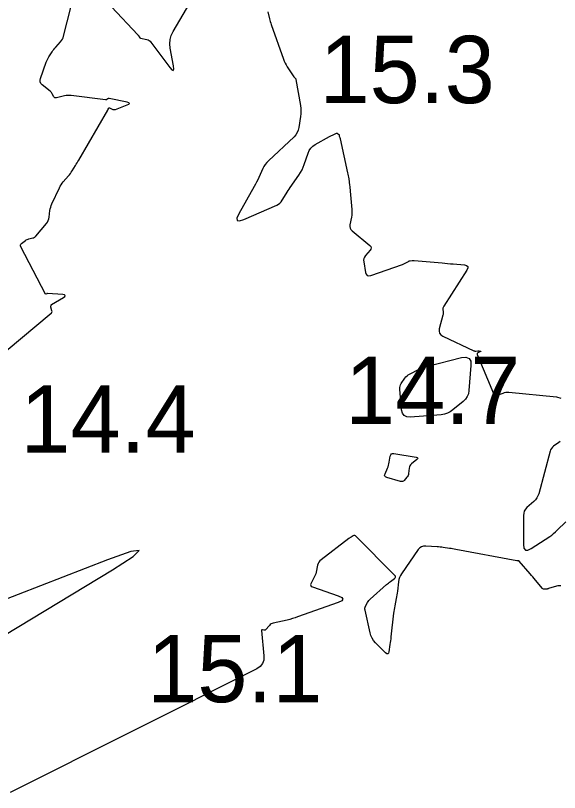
# Model space of a CAD drawing. Extents: x 1023796 to 1112670, y 656573 to 837340.
# Drawn here: x 1101879.9 to 1101920.3, y 687265.3 to 687323 of the extents above; entities that cross this region are included whole.
import ezdxf

# ---------------------------------------------------------------- set-up
doc = ezdxf.new("R2010")
doc.units = 0
doc.layers.add('V-CHAN-CONT-15FT', color=7, linetype='Continuous')
doc.layers.add('V-TOPO-SOUN', color=7, linetype='Continuous')

msp = doc.modelspace()

# ---------------------------------------------------------------- linework, layer by layer
at = {"layer": 'V-CHAN-CONT-15FT'}
for points in [[(1101864.765, 687286.055), (1101882.56, 687300.923), (1101882.595, 687300.96), (1101882.615, 687301.001), (1101882.622, 687301.047), (1101882.615, 687301.096), (1101882.54, 687301.375), (1101882.536, 687301.392), (1101882.534, 687301.409), (1101882.534, 687301.427), (1101882.536, 687301.444), (1101882.547, 687301.514), (1101882.552, 687301.531), (1101882.559, 687301.545), (1101882.57, 687301.557), (1101882.583, 687301.567), (1101883.466, 687302.098), (1101883.577, 687302.18), (1101883.605, 687302.242), (1101883.552, 687302.284), (1101883.416, 687302.308), (1101882.281, 687302.394), (1101882.265, 687302.394), (1101882.25, 687302.391), (1101882.236, 687302.386), (1101882.223, 687302.379), (1101882.17, 687302.344), (1101882.157, 687302.338), (1101882.146, 687302.338), (1101882.137, 687302.344), (1101882.128, 687302.355), (1101880.301, 687305.864), (1101880.275, 687305.936), (1101880.276, 687306.002), (1101880.304, 687306.062), (1101880.358, 687306.115), (1101880.649, 687306.332), (1101880.709, 687306.372), (1101880.772, 687306.405), (1101880.838, 687306.432), (1101880.907, 687306.452), (1101881.189, 687306.518), (1101881.257, 687306.539), (1101881.318, 687306.57), (1101881.374, 687306.612), (1101881.423, 687306.662), (1101882.203, 687307.601), (1101882.276, 687307.703), (1101882.334, 687307.812), (1101882.375, 687307.928), (1101882.401, 687308.051), (1101882.47, 687308.558), (1101882.492, 687308.683), (1101882.523, 687308.805), (1101882.563, 687308.925), (1101882.612, 687309.042), (1101883.168, 687310.236), (1101883.229, 687310.357), (1101883.298, 687310.472), (1101883.375, 687310.582), (1101883.46, 687310.687), (1101883.839, 687311.124), (1101883.914, 687311.214), (1101883.985, 687311.307), (1101884.052, 687311.403), (1101884.116, 687311.502), (1101884.361, 687311.903), (1101884.422, 687312.004), (1101884.483, 687312.104), (1101884.543, 687312.206), (1101884.602, 687312.307), (1101886.759, 687316.017), (1101886.779, 687316.051), (1101886.799, 687316.085), (1101886.838, 687316.153), (1101886.849, 687316.167), (1101886.861, 687316.175), (1101886.876, 687316.177), (1101886.894, 687316.172), (1101887.145, 687316.069), (1101887.193, 687316.054), (1101887.241, 687316.048), (1101887.289, 687316.052), (1101887.338, 687316.066), (1101888.211, 687316.398), (1101888.331, 687316.456), (1101888.369, 687316.508), (1101888.324, 687316.554), (1101888.196, 687316.594), (1101886.87, 687316.88), (1101886.845, 687316.883), (1101886.821, 687316.88), (1101886.798, 687316.872), (1101886.776, 687316.859), (1101886.692, 687316.795), (1101886.67, 687316.781), (1101886.647, 687316.773), (1101886.623, 687316.769), (1101886.598, 687316.77), (1101884.041, 687317.098), (1101883.917, 687317.108), (1101883.794, 687317.107), (1101883.671, 687317.095), (1101883.55, 687317.071), (1101882.942, 687316.923), (1101882.885, 687316.916), (1101882.836, 687316.928), (1101882.795, 687316.956), (1101882.761, 687317.002), (1101882.641, 687317.22), (1101882.609, 687317.273), (1101882.572, 687317.322), (1101882.531, 687317.367), (1101882.485, 687317.408), (1101881.892, 687317.9), (1101881.798, 687318.001), (1101881.745, 687318.114), (1101881.733, 687318.237), (1101881.762, 687318.372), (1101882.187, 687319.572), (1101882.227, 687319.675), (1101882.273, 687319.776), (1101882.325, 687319.874), (1101882.383, 687319.968), (1101882.626, 687320.342), (1101882.688, 687320.434), (1101882.754, 687320.523), (1101882.824, 687320.61), (1101882.898, 687320.693), (1101883.256, 687321.082), (1101883.334, 687321.178), (1101883.398, 687321.281), (1101883.449, 687321.391), (1101883.485, 687321.509), (1101884.009, 687323.637)], [(1101887.044, 687323.675), (1101888.983, 687321.61), (1101889.001, 687321.589), (1101889.019, 687321.567), (1101889.035, 687321.544), (1101889.05, 687321.52), (1101889.107, 687321.423), (1101889.123, 687321.401), (1101889.142, 687321.384), (1101889.164, 687321.371), (1101889.19, 687321.362), (1101889.668, 687321.25), (1101889.753, 687321.222), (1101889.829, 687321.182), (1101889.897, 687321.128), (1101889.955, 687321.062), (1101891.358, 687319.187), (1101891.525, 687318.994), (1101891.628, 687318.95), (1101891.665, 687319.055), (1101891.638, 687319.309), (1101891.399, 687320.622), (1101891.368, 687320.946), (1101891.394, 687321.259), (1101891.478, 687321.561), (1101891.619, 687321.853), (1101892.861, 687323.952)], [(1101898.654, 687323.308), (1101898.772, 687322.797), (1101898.798, 687322.69), (1101898.828, 687322.583), (1101898.86, 687322.478), (1101898.895, 687322.373), (1101899.805, 687319.794), (1101899.862, 687319.648), (1101899.927, 687319.506), (1101900.001, 687319.369), (1101900.084, 687319.237), (1101900.586, 687318.487), (1101900.598, 687318.471), (1101900.61, 687318.455), (1101900.623, 687318.439), (1101900.637, 687318.425), (1101900.692, 687318.366), (1101900.705, 687318.351), (1101900.715, 687318.335), (1101900.722, 687318.317), (1101900.727, 687318.298), (1101901.067, 687316.347), (1101901.094, 687316.145), (1101901.104, 687315.942), (1101901.098, 687315.74), (1101901.075, 687315.537), (1101900.952, 687314.725), (1101900.906, 687314.53), (1101900.831, 687314.35), (1101900.726, 687314.186), (1101900.591, 687314.038), (1101898.689, 687312.251), (1101898.563, 687312.121), (1101898.451, 687311.98), (1101898.354, 687311.829), (1101898.272, 687311.668), (1101897.971, 687311.001), (1101897.893, 687310.836), (1101897.813, 687310.672), (1101897.728, 687310.51), (1101897.64, 687310.35), (1101896.49, 687308.313), (1101896.348, 687307.992), (1101896.364, 687307.815), (1101896.539, 687307.781), (1101896.872, 687307.891), (1101899.313, 687308.966), (1101899.434, 687309.031), (1101899.542, 687309.111), (1101899.635, 687309.207), (1101899.715, 687309.319), (1101900.007, 687309.798), (1101900.081, 687309.917), (1101900.156, 687310.035), (1101900.234, 687310.152), (1101900.313, 687310.267), (1101900.957, 687311.188), (1101901.077, 687311.374), (1101901.183, 687311.568), (1101901.275, 687311.768), (1101901.352, 687311.977), (1101901.632, 687312.826), (1101901.717, 687313.023), (1101901.834, 687313.196), (1101901.981, 687313.342), (1101902.16, 687313.462), (1101903.215, 687314.046), (1101903.27, 687314.076), (1101903.326, 687314.105), (1101903.383, 687314.132), (1101903.441, 687314.157), (1101903.75, 687314.29), (1101903.769, 687314.296), (1101903.788, 687314.297), (1101903.805, 687314.292), (1101903.823, 687314.283), (1101903.902, 687314.228), (1101903.913, 687314.219), (1101903.921, 687314.209), (1101903.926, 687314.198), (1101903.93, 687314.185), (1101903.938, 687314.13), (1101903.941, 687314.117), (1101903.944, 687314.103), (1101903.948, 687314.09), (1101903.953, 687314.077), (1101903.995, 687313.973), (1101904.003, 687313.951), (1101904.01, 687313.929), (1101904.016, 687313.907), (1101904.022, 687313.885), (1101904.572, 687311.367), (1101904.596, 687311.253), (1101904.617, 687311.138), (1101904.636, 687311.023), (1101904.652, 687310.908), (1101904.711, 687310.445), (1101904.725, 687310.33), (1101904.738, 687310.214), (1101904.749, 687310.098), (1101904.76, 687309.982), (1101904.877, 687308.633), (1101904.885, 687308.491), (1101904.882, 687308.349), (1101904.87, 687308.208), (1101904.847, 687308.067), (1101904.738, 687307.505), (1101904.728, 687307.371), (1101904.752, 687307.249), (1101904.811, 687307.14), (1101904.904, 687307.042), (1101906.21, 687305.966), (1101906.288, 687305.88), (1101906.319, 687305.791), (1101906.303, 687305.698), (1101906.24, 687305.601), (1101905.894, 687305.207), (1101905.821, 687305.104), (1101905.775, 687304.994), (1101905.757, 687304.876), (1101905.765, 687304.751), (1101905.9, 687303.965), (1101905.947, 687303.82), (1101906.028, 687303.733), (1101906.143, 687303.705), (1101906.293, 687303.734), (1101908.642, 687304.554), (1101908.695, 687304.574), (1101908.747, 687304.596), (1101908.797, 687304.621), (1101908.847, 687304.648), (1101909.078, 687304.78), (1101909.111, 687304.796), (1101909.145, 687304.809), (1101909.18, 687304.818), (1101909.216, 687304.824), (1101909.363, 687304.839), (1101909.4, 687304.842), (1101909.437, 687304.843), (1101909.474, 687304.843), (1101909.51, 687304.84), (1101911.582, 687304.66), (1101911.789, 687304.642), (1101911.996, 687304.624), (1101912.203, 687304.607), (1101912.41, 687304.59), (1101913.238, 687304.521), (1101913.405, 687304.484), (1101913.493, 687304.408), (1101913.5, 687304.292), (1101913.428, 687304.137), (1101911.706, 687301.449), (1101911.679, 687301.4), (1101911.661, 687301.349), (1101911.651, 687301.295), (1101911.65, 687301.239), (1101911.662, 687301.011), (1101911.663, 687300.954), (1101911.66, 687300.898), (1101911.652, 687300.842), (1101911.64, 687300.786), (1101911.377, 687299.762), (1101911.357, 687299.587), (1101911.393, 687299.437), (1101911.485, 687299.315), (1101911.634, 687299.219), (1101913.946, 687298.138), (1101913.979, 687298.126), (1101914.013, 687298.118), (1101914.047, 687298.115), (1101914.082, 687298.117), (1101914.248, 687298.138), (1101914.272, 687298.141), (1101914.296, 687298.141), (1101914.32, 687298.139), (1101914.344, 687298.136), (1101914.439, 687298.117), (1101914.457, 687298.112), (1101914.464, 687298.105), (1101914.459, 687298.097), (1101914.443, 687298.087), (1101914.235, 687297.986), (1101914.201, 687297.963), (1101914.181, 687297.934), (1101914.177, 687297.9), (1101914.187, 687297.86), (1101915.406, 687294.959), (1101915.457, 687294.875), (1101915.522, 687294.826), (1101915.603, 687294.814), (1101915.698, 687294.837), (1101916.111, 687295.001), (1101916.214, 687295.036), (1101916.32, 687295.057), (1101916.428, 687295.066), (1101916.537, 687295.061), (1101920.067, 687294.707), (1101920.407, 687294.623)], [(1101920.353, 687291.412), (1101920.263, 687291.335), (1101919.862, 687291.052), (1101919.771, 687290.975), (1101919.696, 687290.886), (1101919.639, 687290.786), (1101919.598, 687290.673), (1101918.756, 687287.526), (1101918.7, 687287.364), (1101918.623, 687287.216), (1101918.525, 687287.08), (1101918.405, 687286.957), (1101917.884, 687286.493), (1101917.771, 687286.37), (1101917.689, 687286.232), (1101917.641, 687286.08), (1101917.624, 687285.912), (1101917.627, 687283.75), (1101917.662, 687283.479), (1101917.768, 687283.337), (1101917.944, 687283.326), (1101918.19, 687283.445), (1101919.574, 687284.35), (1101919.724, 687284.453), (1101919.868, 687284.564), (1101920.005, 687284.682), (1101920.137, 687284.807), (1101920.76, 687285.43)], [(1101920.39, 687280.681), (1101920.283, 687280.694), (1101920.176, 687280.688), (1101920.067, 687280.662), (1101919.492, 687280.473), (1101919.454, 687280.462), (1101919.415, 687280.453), (1101919.376, 687280.447), (1101919.336, 687280.443), (1101919.176, 687280.432), (1101919.138, 687280.434), (1101919.103, 687280.444), (1101919.072, 687280.462), (1101919.044, 687280.488), (1101918.513, 687281.113), (1101918.416, 687281.227), (1101918.319, 687281.341), (1101918.222, 687281.455), (1101918.124, 687281.569), (1101917.311, 687282.519), (1101917.3, 687282.529), (1101917.287, 687282.536), (1101917.274, 687282.539), (1101917.259, 687282.538), (1101917.196, 687282.529), (1101917.18, 687282.527), (1101917.164, 687282.527), (1101917.149, 687282.528), (1101917.133, 687282.53), (1101912.599, 687283.389), (1101912.484, 687283.41), (1101912.369, 687283.43), (1101912.253, 687283.449), (1101912.138, 687283.467), (1101911.675, 687283.536), (1101911.56, 687283.552), (1101911.443, 687283.565), (1101911.327, 687283.576), (1101911.211, 687283.585), (1101910.376, 687283.639), (1101910.208, 687283.631), (1101910.058, 687283.583), (1101909.928, 687283.496), (1101909.816, 687283.369), (1101908.569, 687281.577), (1101908.485, 687281.439), (1101908.42, 687281.295), (1101908.373, 687281.143), (1101908.345, 687280.984), (1101908.264, 687280.286), (1101908.247, 687280.148), (1101908.226, 687280.011), (1101908.203, 687279.874), (1101908.177, 687279.738), (1101908.066, 687279.193), (1101908.039, 687279.056), (1101908.016, 687278.919), (1101907.996, 687278.782), (1101907.979, 687278.644), (1101907.783, 687276.885), (1101907.767, 687276.747), (1101907.75, 687276.61), (1101907.731, 687276.473), (1101907.71, 687276.336), (1101907.625, 687275.789), (1101907.595, 687275.681), (1101907.545, 687275.633), (1101907.475, 687275.643), (1101907.387, 687275.711), (1101906.641, 687276.457), (1101906.498, 687276.621), (1101906.382, 687276.8), (1101906.293, 687276.995), (1101906.232, 687277.204), (1101905.86, 687278.883), (1101905.85, 687278.959), (1101905.853, 687279.033), (1101905.87, 687279.105), (1101905.901, 687279.175), (1101906.052, 687279.452), (1101906.092, 687279.519), (1101906.138, 687279.582), (1101906.189, 687279.64), (1101906.245, 687279.694), (1101907.463, 687280.773), (1101907.532, 687280.833), (1101907.603, 687280.891), (1101907.675, 687280.948), (1101907.749, 687281.002), (1101908.047, 687281.217), (1101908.104, 687281.272), (1101908.127, 687281.329), (1101908.114, 687281.39), (1101908.067, 687281.454), (1101905.146, 687284.386), (1101905.11, 687284.413), (1101905.073, 687284.425), (1101905.033, 687284.423), (1101904.992, 687284.405), (1101904.823, 687284.306), (1101904.781, 687284.28), (1101904.74, 687284.253), (1101904.7, 687284.225), (1101904.66, 687284.196), (1101902.602, 687282.615), (1101902.511, 687282.532), (1101902.437, 687282.437), (1101902.382, 687282.33), (1101902.345, 687282.212), (1101902.229, 687281.691), (1101902.2, 687281.581), (1101902.164, 687281.475), (1101902.121, 687281.371), (1101902.07, 687281.269), (1101901.854, 687280.87), (1101901.82, 687280.778), (1101901.826, 687280.702), (1101901.873, 687280.641), (1101901.96, 687280.597), (1101903.863, 687279.946), (1101904.128, 687279.824), (1101904.217, 687279.701), (1101904.129, 687279.577), (1101903.866, 687279.452), (1101900.86, 687278.371), (1101900.667, 687278.305), (1101900.471, 687278.245), (1101900.274, 687278.191), (1101900.075, 687278.143), (1101899.041, 687277.911), (1101898.962, 687277.887), (1101898.889, 687277.852), (1101898.822, 687277.806), (1101898.762, 687277.749), (1101898.464, 687277.42), (1101898.442, 687277.401), (1101898.417, 687277.389), (1101898.39, 687277.386), (1101898.36, 687277.39), (1101898.237, 687277.422), (1101898.211, 687277.425), (1101898.193, 687277.419), (1101898.183, 687277.402), (1101898.182, 687277.375), (1101898.349, 687275.472), (1101898.337, 687275.166), (1101898.245, 687274.906), (1101898.072, 687274.691), (1101897.818, 687274.521), (1101879.522, 687265.337)], [(1101869.972, 687271.517), (1101887.114, 687281.874), (1101888.645, 687282.86), (1101889.094, 687283.313), (1101888.461, 687283.234), (1101886.746, 687282.623), (1101873.45, 687277.454)]]:
    msp.add_lwpolyline(points, dxfattribs=at)
for points in [[(1101910.192, 687296.902), (1101910.353, 687296.957), (1101910.518, 687297.003), (1101913.028, 687297.63), (1101913.358, 687297.665), (1101913.584, 687297.578), (1101913.707, 687297.369), (1101913.727, 687297.038), (1101913.577, 687295.185), (1101913.536, 687294.949), (1101913.452, 687294.736), (1101913.324, 687294.545), (1101913.154, 687294.376), (1101912.389, 687293.747), (1101912.19, 687293.606), (1101911.978, 687293.501), (1101911.752, 687293.429), (1101911.511, 687293.392), (1101909.221, 687293.21), (1101908.959, 687293.226), (1101908.765, 687293.322), (1101908.638, 687293.498), (1101908.578, 687293.753), (1101908.442, 687295.288), (1101908.442, 687295.404), (1101908.461, 687295.514), (1101908.499, 687295.62), (1101908.557, 687295.72), (1101908.827, 687296.111), (1101908.9, 687296.204), (1101908.982, 687296.285), (1101909.073, 687296.355), (1101909.175, 687296.413), (1101909.88, 687296.766), (1101910.035, 687296.839)], [(1101909.782, 687290.175), (1101909.768, 687290.123), (1101909.703, 687290.057), (1101909.308, 687289.74), (1101909.241, 687289.675), (1101909.191, 687289.602), (1101909.157, 687289.52), (1101909.14, 687289.43), (1101909.1, 687289.016), (1101909.087, 687288.94), (1101909.062, 687288.868), (1101909.026, 687288.802), (1101908.978, 687288.741), (1101908.764, 687288.507), (1101908.708, 687288.459), (1101908.646, 687288.43), (1101908.578, 687288.422), (1101908.504, 687288.434), (1101907.475, 687288.727), (1101907.384, 687288.768), (1101907.332, 687288.827), (1101907.319, 687288.905), (1101907.345, 687289.001), (1101907.528, 687289.423), (1101907.57, 687289.529), (1101907.606, 687289.638), (1101907.635, 687289.748), (1101907.657, 687289.861), (1101907.735, 687290.319), (1101907.766, 687290.417), (1101907.821, 687290.481), (1101907.9, 687290.512), (1101908.002, 687290.51), (1101909.655, 687290.24), (1101909.744, 687290.214)]]:
    msp.add_lwpolyline(points, close=True, dxfattribs=at)

# ---------------------------------------------------------------- texts
at = {"layer": 'V-TOPO-SOUN'}
for s, p in [('15.3 ', (1101902.482, 687316.53)), ('14.7 ', (1101904.382, 687292.71)), ('14.4 ', (1101880.272, 687290.58)), ('15.1 ', (1101889.687, 687272.04))]:
    msp.add_text(s, height=5, dxfattribs=at).set_placement(p)

doc.saveas('drawing.dxf')
